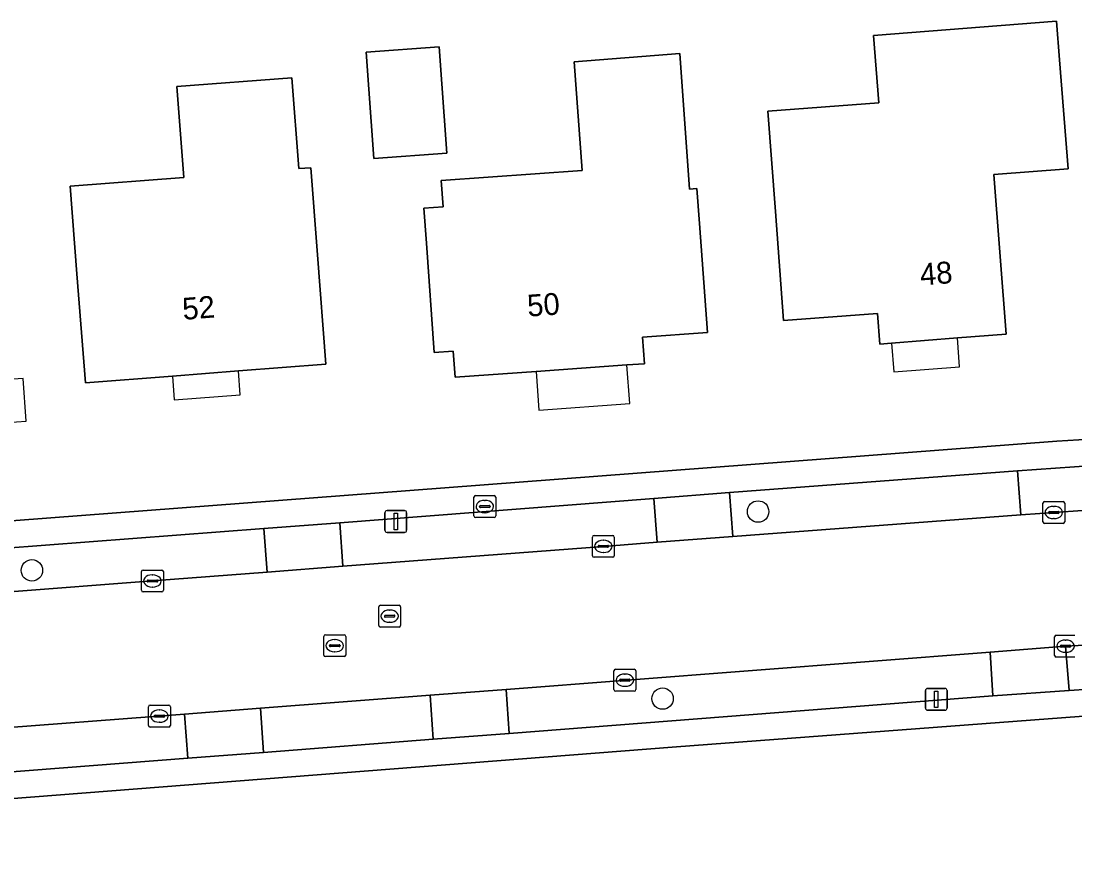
# Model space of a CAD drawing. Extents: x 160455 to 162082, y 388339 to 389736.
# Drawn here: x 160685.66 to 160733.79, y 389409.41 to 389447.37 of the extents above; entities that cross this region are included whole.
import ezdxf

# ---------------------------------------------------------------- set-up
doc = ezdxf.new("R2010")
doc.units = 0
for name, color, linetype in [('IMGEO_Boom', 7, 'Continuous'), ('IMGEO_Brandkraan', 7, 'Continuous'), ('IMGEO_Erf', 7, 'Continuous'), ('IMGEO_Kolk', 7, 'Continuous'), ('IMGEO_Lichtmast', 7, 'Continuous'), ('IMGEO_Pand', 7, 'Continuous'), ('IMGEO_Pand_nummerreeks', 7, 'Continuous'), ('IMGEO_Pand_overbouw', 7, 'Continuous'), ('IMGEO_Parkeervlak_open', 7, 'Continuous'), ('IMGEO_Rijbaan_lokaal_gesloten', 7, 'Continuous'), ('IMGEO_Rioolput', 7, 'Continuous'), ('IMGEO_Voetpad_open', 7, 'Continuous')]:
    doc.layers.add(name, color=color, linetype=linetype)

msp = doc.modelspace()

# ---------------------------------------------------------------- linework, layer by layer
at = {"layer": 'IMGEO_Boom'}
for centre in [(160719.325, 389424.965), (160686.156, 389422.277), (160714.96, 389416.419)]:
    msp.add_circle(centre, 0.489, dxfattribs=at)
at = {"layer": 'IMGEO_Brandkraan'}
for p, q in [((160706.417, 389425.692), (160707.269, 389425.692)), ((160706.342, 389424.766), (160706.342, 389425.618)), ((160706.601, 389425.186), (160706.601, 389425.198)), ((160707.039, 389425.149), (160706.641, 389425.149)), ((160706.644, 389425.235), (160707.042, 389425.235)), ((160706.83, 389425.472), (160706.855, 389425.472)), ((160707.085, 389425.198), (160707.085, 389425.186)), ((160707.343, 389425.618), (160707.343, 389424.766)), ((160707.269, 389424.692), (160706.417, 389424.692)), ((160706.853, 389424.912), (160706.828, 389424.912))]:
    msp.add_line(p, q, dxfattribs=at)
for points in [[(160706.417, 389425.692), (160707.269, 389425.692)], [(160706.342, 389424.766), (160706.342, 389425.618)], [(160707.343, 389425.618), (160707.343, 389424.766)], [(160707.269, 389424.692), (160706.417, 389424.692)]]:
    msp.add_lwpolyline(points, dxfattribs=at)
for centre, radius, start, end in [((160706.419, 389425.616), 0.0765, 91.552, 178.448), ((160706.419, 389425.616), 0.0765, 91.552, 178.448), ((160707.267, 389425.616), 0.0765, 1.552, 88.448), ((160707.267, 389425.616), 0.0765, 1.552, 88.448), ((160706.641, 389425.195), 0.0403, 85.8775, 175.7526), ((160706.638, 389425.185), 0.0366, 178.938, 274.7102), ((160707.042, 389425.192), 0.043, 264.8664, 352.4533), ((160707.046, 389425.197), 0.0386, 1.7309, 96.639), ((160706.419, 389424.768), 0.0765, 181.552, 268.448), ((160706.419, 389424.768), 0.0765, 181.552, 268.448), ((160707.267, 389424.768), 0.0765, 271.552, 358.448), ((160707.267, 389424.768), 0.0765, 271.552, 358.448)]:
    msp.add_arc(centre, radius, start, end, dxfattribs=at)
for centre, major_axis, ratio, start_param, end_param in [((160706.829, 389425.192), (-0.387, 0.002), 0.722429, 4.712389, 7.853982), ((160706.854, 389425.192), (-0.39, 0.002), 0.717154, 1.570796, 4.712389)]:
    msp.add_ellipse(centre, major_axis=major_axis, ratio=ratio, start_param=start_param, end_param=end_param, dxfattribs=at)
at = {"layer": 'IMGEO_Erf'}
for points in [[(160724.601, 389446.714), (160732.954, 389447.374), (160733.092, 389445.607), (160733.48, 389440.622), (160730.084, 389440.358), (160730.652, 389433.068), (160728.425, 389432.895), (160725.411, 389432.66), (160724.879, 389432.619), (160724.773, 389434.016), (160720.491, 389433.692), (160720.113, 389438.678), (160719.766, 389443.252), (160724.835, 389443.637)], [(160701.428, 389445.957), (160704.753, 389446.198), (160705.105, 389441.335), (160701.78, 389441.094)], [(160704.848, 389440.083), (160711.281, 389440.549), (160710.921, 389445.518), (160715.744, 389445.889), (160716.194, 389439.698), (160716.523, 389439.722), (160716.644, 389438.124), (160717.018, 389433.138), (160714.051, 389432.925), (160714.138, 389431.72), (160713.331, 389431.662), (160709.187, 389431.366), (160705.489, 389431.101), (160705.402, 389432.296), (160704.536, 389432.233), (160704.176, 389437.22), (160704.059, 389438.825), (160704.935, 389438.888)], [(160698.025, 389444.785), (160698.344, 389440.632), (160698.891, 389440.674), (160699.198, 389436.687), (160699.58, 389431.701), (160695.587, 389431.389), (160692.578, 389431.154), (160688.6, 389430.843), (160688.216, 389435.829), (160687.906, 389439.834), (160693.09, 389440.234), (160692.769, 389444.391)]]:
    msp.add_lwpolyline(points, close=True, dxfattribs=at)
for points in [[(160649.061, 389421.788), (160652.214, 389422.028), (160705.021, 389426.04), (160732.964, 389428.176), (160734.478, 389428.273)], [(160736.302, 389415.764), (160734.791, 389415.668), (160715.597, 389414.214), (160677.867, 389411.277), (160653.141, 389409.456), (160652.549, 389409.412)]]:
    msp.add_lwpolyline(points, dxfattribs=at)
at = {"layer": 'IMGEO_Kolk'}
for p, q in [((160732.328, 389424.495), (160732.328, 389425.347)), ((160732.403, 389425.421), (160733.255, 389425.421)), ((160732.816, 389425.201), (160732.841, 389425.201)), ((160733.329, 389425.347), (160733.329, 389424.495)), ((160732.587, 389424.915), (160732.587, 389424.927)), ((160733.025, 389424.878), (160732.627, 389424.878)), ((160732.63, 389424.964), (160733.028, 389424.964)), ((160733.071, 389424.927), (160733.071, 389424.915)), ((160733.255, 389424.421), (160732.403, 389424.421)), ((160732.839, 389424.641), (160732.814, 389424.641)), ((160711.756, 389422.947), (160711.756, 389423.799)), ((160711.831, 389423.873), (160712.683, 389423.873)), ((160712.757, 389423.799), (160712.757, 389422.947)), ((160712.015, 389423.367), (160712.015, 389423.379)), ((160712.453, 389423.33), (160712.055, 389423.33)), ((160712.058, 389423.416), (160712.456, 389423.416)), ((160712.244, 389423.653), (160712.269, 389423.653)), ((160712.499, 389423.379), (160712.499, 389423.367)), ((160712.683, 389422.873), (160711.831, 389422.873)), ((160712.267, 389423.093), (160712.242, 389423.093)), ((160691.235, 389422.292), (160692.087, 389422.292)), ((160691.16, 389421.366), (160691.16, 389422.218)), ((160691.419, 389421.786), (160691.419, 389421.798)), ((160691.462, 389421.835), (160691.86, 389421.835)), ((160691.648, 389422.072), (160691.673, 389422.072)), ((160691.903, 389421.798), (160691.903, 389421.786)), ((160692.161, 389422.218), (160692.161, 389421.366)), ((160692.087, 389421.292), (160691.235, 389421.292)), ((160691.857, 389421.749), (160691.459, 389421.749)), ((160691.671, 389421.512), (160691.646, 389421.512)), ((160732.866, 389418.386), (160732.866, 389419.238)), ((160732.941, 389419.312), (160733.793, 389419.312)), ((160733.354, 389419.092), (160733.379, 389419.092)), ((160733.125, 389418.806), (160733.125, 389418.818)), ((160733.563, 389418.769), (160733.165, 389418.769)), ((160733.168, 389418.855), (160733.566, 389418.855)), ((160733.377, 389418.532), (160733.352, 389418.532)), ((160733.609, 389418.818), (160733.609, 389418.806)), ((160733.793, 389418.312), (160732.941, 389418.312)), ((160712.741, 389416.832), (160712.741, 389417.684)), ((160712.816, 389417.758), (160713.668, 389417.758)), ((160713.229, 389417.538), (160713.254, 389417.538)), ((160713.742, 389417.684), (160713.742, 389416.832)), ((160713, 389417.252), (160713, 389417.264)), ((160713.438, 389417.215), (160713.04, 389417.215)), ((160713.043, 389417.301), (160713.441, 389417.301)), ((160713.252, 389416.978), (160713.227, 389416.978)), ((160713.484, 389417.264), (160713.484, 389417.252)), ((160713.668, 389416.758), (160712.816, 389416.758)), ((160691.48, 389415.193), (160691.48, 389416.045)), ((160691.555, 389416.119), (160692.407, 389416.119)), ((160692.481, 389416.045), (160692.481, 389415.193)), ((160691.739, 389415.613), (160691.739, 389415.625)), ((160692.177, 389415.576), (160691.779, 389415.576)), ((160691.782, 389415.662), (160692.18, 389415.662)), ((160691.968, 389415.899), (160691.993, 389415.899)), ((160692.223, 389415.625), (160692.223, 389415.613)), ((160692.407, 389415.119), (160691.555, 389415.119)), ((160691.991, 389415.339), (160691.966, 389415.339))]:
    msp.add_line(p, q, dxfattribs=at)
for points in [[(160732.328, 389424.495), (160732.328, 389425.347)], [(160732.403, 389425.421), (160733.255, 389425.421)], [(160733.329, 389425.347), (160733.329, 389424.495)], [(160733.255, 389424.421), (160732.403, 389424.421)], [(160711.756, 389422.947), (160711.756, 389423.799)], [(160711.831, 389423.873), (160712.683, 389423.873)], [(160712.757, 389423.799), (160712.757, 389422.947)], [(160712.683, 389422.873), (160711.831, 389422.873)], [(160691.235, 389422.292), (160692.087, 389422.292)], [(160691.16, 389421.366), (160691.16, 389422.218)], [(160692.161, 389422.218), (160692.161, 389421.366)], [(160692.087, 389421.292), (160691.235, 389421.292)], [(160732.866, 389418.386), (160732.866, 389419.238)], [(160732.941, 389419.312), (160733.793, 389419.312)], [(160733.793, 389418.312), (160732.941, 389418.312)], [(160712.741, 389416.832), (160712.741, 389417.684)], [(160712.816, 389417.758), (160713.668, 389417.758)], [(160713.742, 389417.684), (160713.742, 389416.832)], [(160713.668, 389416.758), (160712.816, 389416.758)], [(160691.48, 389415.193), (160691.48, 389416.045)], [(160691.555, 389416.119), (160692.407, 389416.119)], [(160692.481, 389416.045), (160692.481, 389415.193)], [(160692.407, 389415.119), (160691.555, 389415.119)]]:
    msp.add_lwpolyline(points, dxfattribs=at)
for centre, radius, start, end in [((160732.405, 389425.345), 0.0765, 91.552, 178.448), ((160732.405, 389425.345), 0.0765, 91.552, 178.448), ((160733.253, 389425.345), 0.0765, 1.552, 88.448), ((160733.253, 389425.345), 0.0765, 1.552, 88.448), ((160732.627, 389424.924), 0.0403, 85.8775, 175.7526), ((160732.624, 389424.914), 0.0366, 178.938, 274.7102), ((160733.028, 389424.921), 0.043, 264.8664, 352.4533), ((160733.032, 389424.926), 0.0386, 1.7309, 96.639), ((160732.405, 389424.497), 0.0765, 181.552, 268.448), ((160732.405, 389424.497), 0.0765, 181.552, 268.448), ((160733.253, 389424.497), 0.0765, 271.552, 358.448), ((160733.253, 389424.497), 0.0765, 271.552, 358.448), ((160711.833, 389423.797), 0.0765, 91.552, 178.448), ((160711.833, 389423.797), 0.0765, 91.552, 178.448), ((160712.681, 389423.797), 0.0765, 1.552, 88.448), ((160712.681, 389423.797), 0.0765, 1.552, 88.448), ((160712.055, 389423.376), 0.0403, 85.8775, 175.7526), ((160712.052, 389423.366), 0.0366, 178.938, 274.7102), ((160712.456, 389423.373), 0.043, 264.8664, 352.4533), ((160712.46, 389423.378), 0.0386, 1.7309, 96.639), ((160711.833, 389422.949), 0.0765, 181.552, 268.448), ((160711.833, 389422.949), 0.0765, 181.552, 268.448), ((160712.681, 389422.949), 0.0765, 271.552, 358.448), ((160712.681, 389422.949), 0.0765, 271.552, 358.448), ((160691.237, 389422.216), 0.0765, 91.552, 178.448), ((160691.237, 389422.216), 0.0765, 91.552, 178.448), ((160692.085, 389422.216), 0.0765, 1.552, 88.448), ((160692.085, 389422.216), 0.0765, 1.552, 88.448), ((160691.459, 389421.795), 0.0403, 85.8775, 175.7526), ((160691.456, 389421.785), 0.0366, 178.938, 274.7102), ((160691.86, 389421.792), 0.043, 264.8664, 352.4533), ((160691.864, 389421.797), 0.0386, 1.7309, 96.639), ((160691.237, 389421.368), 0.0765, 181.552, 268.448), ((160691.237, 389421.368), 0.0765, 181.552, 268.448), ((160692.085, 389421.368), 0.0765, 271.552, 358.448), ((160692.085, 389421.368), 0.0765, 271.552, 358.448), ((160732.943, 389419.236), 0.0765, 91.552, 178.448), ((160732.943, 389419.236), 0.0765, 91.552, 178.448), ((160733.165, 389418.815), 0.0403, 85.8775, 175.7526), ((160733.162, 389418.805), 0.0366, 178.938, 274.7102), ((160733.566, 389418.812), 0.043, 264.8664, 352.4533), ((160733.57, 389418.817), 0.0386, 1.7309, 96.639), ((160732.943, 389418.388), 0.0765, 181.552, 268.448), ((160732.943, 389418.388), 0.0765, 181.552, 268.448), ((160712.818, 389417.682), 0.0765, 91.552, 178.448), ((160712.818, 389417.682), 0.0765, 91.552, 178.448), ((160713.666, 389417.682), 0.0765, 1.552, 88.448), ((160713.666, 389417.682), 0.0765, 1.552, 88.448), ((160713.04, 389417.261), 0.0403, 85.8775, 175.7526), ((160713.037, 389417.251), 0.0366, 178.938, 274.7102), ((160713.441, 389417.258), 0.043, 264.8664, 352.4533), ((160713.445, 389417.263), 0.0386, 1.7309, 96.639), ((160712.818, 389416.834), 0.0765, 181.552, 268.448), ((160712.818, 389416.834), 0.0765, 181.552, 268.448), ((160713.666, 389416.834), 0.0765, 271.552, 358.448), ((160713.666, 389416.834), 0.0765, 271.552, 358.448), ((160691.557, 389416.043), 0.0765, 91.552, 178.448), ((160691.557, 389416.043), 0.0765, 91.552, 178.448), ((160692.405, 389416.043), 0.0765, 1.552, 88.448), ((160692.405, 389416.043), 0.0765, 1.552, 88.448), ((160691.779, 389415.622), 0.0403, 85.8775, 175.7526), ((160691.776, 389415.612), 0.0366, 178.938, 274.7102), ((160692.18, 389415.619), 0.043, 264.8664, 352.4533), ((160692.184, 389415.624), 0.0386, 1.7309, 96.639), ((160691.557, 389415.195), 0.0765, 181.552, 268.448), ((160691.557, 389415.195), 0.0765, 181.552, 268.448), ((160692.405, 389415.195), 0.0765, 271.552, 358.448), ((160692.405, 389415.195), 0.0765, 271.552, 358.448)]:
    msp.add_arc(centre, radius, start, end, dxfattribs=at)
for centre, major_axis, ratio, start_param, end_param in [((160732.815, 389424.921), (-0.387, 0.002), 0.722429, 4.712389, 7.853982), ((160732.84, 389424.921), (-0.39, 0.002), 0.717154, 1.570796, 4.712389), ((160712.243, 389423.373), (-0.387, 0.002), 0.722429, 4.712389, 7.853982), ((160712.268, 389423.373), (-0.39, 0.002), 0.717154, 1.570796, 4.712389), ((160691.647, 389421.792), (-0.387, 0.002), 0.722429, 4.712389, 7.853982), ((160691.672, 389421.792), (-0.39, 0.002), 0.717154, 1.570796, 4.712389), ((160733.353, 389418.812), (-0.387, 0.002), 0.722429, 4.712389, 7.853982), ((160733.378, 389418.812), (-0.39, 0.002), 0.717154, 1.570796, 4.712389), ((160713.228, 389417.258), (-0.387, 0.002), 0.722429, 4.712389, 7.853982), ((160713.253, 389417.258), (-0.39, 0.002), 0.717154, 1.570796, 4.712389), ((160691.967, 389415.619), (-0.387, 0.002), 0.722429, 4.712389, 7.853982), ((160691.992, 389415.619), (-0.39, 0.002), 0.717154, 1.570796, 4.712389)]:
    msp.add_ellipse(centre, major_axis=major_axis, ratio=ratio, start_param=start_param, end_param=end_param, dxfattribs=at)
at = {"layer": 'IMGEO_Lichtmast'}
for p, q in [((160702.282, 389424.111), (160702.282, 389424.911)), ((160702.282, 389424.911), (160702.282, 389424.111)), ((160702.382, 389425.011), (160703.172, 389425.011)), ((160703.172, 389425.011), (160702.382, 389425.011)), ((160703.272, 389424.911), (160703.272, 389424.111)), ((160703.272, 389424.111), (160703.272, 389424.911)), ((160703.172, 389424.011), (160702.382, 389424.011)), ((160702.382, 389424.011), (160703.172, 389424.011)), ((160726.965, 389415.983), (160726.965, 389416.783)), ((160726.965, 389416.783), (160726.965, 389415.983)), ((160727.065, 389416.883), (160727.855, 389416.883)), ((160727.855, 389416.883), (160727.065, 389416.883)), ((160727.955, 389416.783), (160727.955, 389415.983)), ((160727.955, 389415.983), (160727.955, 389416.783)), ((160727.855, 389415.883), (160727.065, 389415.883)), ((160727.065, 389415.883), (160727.855, 389415.883))]:
    msp.add_line(p, q, dxfattribs=at)
for points in [[(160702.702, 389424.886), (160702.852, 389424.886), (160702.852, 389424.136), (160702.702, 389424.136), (160702.702, 389424.886)], [(160727.385, 389416.758), (160727.535, 389416.758), (160727.535, 389416.008), (160727.385, 389416.008), (160727.385, 389416.758)]]:
    msp.add_lwpolyline(points, dxfattribs=at)
for centre, start, end in [((160702.382, 389424.911), 90, 180), ((160702.382, 389424.911), 90, 180), ((160703.172, 389424.911), 0, 90), ((160703.172, 389424.911), 360, 90), ((160702.382, 389424.111), 180, 270), ((160702.382, 389424.111), 180, 270), ((160703.172, 389424.111), 270, 0), ((160703.172, 389424.111), 270, 0), ((160727.065, 389416.783), 90, 180), ((160727.065, 389416.783), 90, 180), ((160727.855, 389416.783), 0, 90), ((160727.855, 389416.783), 360, 90), ((160727.065, 389415.983), 180, 270), ((160727.065, 389415.983), 180, 270), ((160727.855, 389415.983), 270, 0), ((160727.855, 389415.983), 270, 0)]:
    msp.add_arc(centre, 0.1, start, end, dxfattribs=at)
at = {"layer": 'IMGEO_Pand'}
for points in [[(160733.092, 389445.607), (160732.954, 389447.374), (160724.601, 389446.714), (160724.835, 389443.637), (160719.766, 389443.252), (160720.113, 389438.678), (160720.491, 389433.692), (160724.773, 389434.016), (160724.879, 389432.619), (160725.411, 389432.66), (160728.425, 389432.895), (160730.652, 389433.068), (160730.084, 389440.358), (160733.48, 389440.622)], [(160701.78, 389441.094), (160705.105, 389441.335), (160704.753, 389446.198), (160701.428, 389445.957)], [(160713.331, 389431.662), (160714.138, 389431.72), (160714.051, 389432.925), (160717.018, 389433.138), (160716.644, 389438.124), (160716.523, 389439.722), (160716.194, 389439.698), (160715.744, 389445.889), (160710.921, 389445.518), (160711.281, 389440.549), (160704.848, 389440.083), (160704.935, 389438.888), (160704.059, 389438.825), (160704.176, 389437.22), (160704.536, 389432.233), (160705.402, 389432.296), (160705.489, 389431.101), (160709.187, 389431.366)], [(160699.198, 389436.687), (160698.891, 389440.674), (160698.344, 389440.632), (160698.025, 389444.785), (160692.769, 389444.391), (160693.09, 389440.234), (160687.906, 389439.834), (160688.216, 389435.829), (160688.6, 389430.843), (160692.578, 389431.154), (160695.587, 389431.389), (160699.58, 389431.701)]]:
    msp.add_lwpolyline(points, close=True, dxfattribs=at)
at = {"layer": 'IMGEO_Pand_overbouw'}
for points in [[(160728.425, 389432.895), (160725.411, 389432.66), (160725.523, 389431.347), (160728.515, 389431.578)], [(160713.331, 389431.662), (160709.187, 389431.366), (160709.316, 389429.602), (160713.459, 389429.904)], [(160676.992, 389430.413), (160677.138, 389428.418), (160677.583, 389428.452), (160678.12, 389428.493), (160679.665, 389428.612), (160680.209, 389428.654), (160684.702, 389428.999), (160685.458, 389429.057), (160685.898, 389429.091), (160685.758, 389431.036), (160685.3, 389431.018), (160685.188, 389431.013), (160685.297, 389429.606), (160684.66, 389429.555), (160680.168, 389429.199), (160679.739, 389429.165), (160679.687, 389429.816), (160679.567, 389431.302), (160677.914, 389431.162), (160677.459, 389431.123), (160677.434, 389430.449)], [(160695.587, 389431.389), (160692.578, 389431.154), (160692.657, 389430.07), (160695.669, 389430.302)]]:
    msp.add_lwpolyline(points, close=True, dxfattribs=at)
at = {"layer": 'IMGEO_Parkeervlak_open'}
for points in [[(160718.177, 389423.82), (160731.324, 389424.818), (160731.171, 389426.819), (160718.022, 389425.83)], [(160700.354, 389422.463), (160712.256, 389423.373), (160714.709, 389423.564), (160714.569, 389425.567), (160700.218, 389424.456)], [(160696.745, 389424.196), (160684.789, 389423.282), (160684.949, 389421.283), (160691.661, 389421.793), (160696.9, 389422.199)], [(160730.046, 389416.542), (160729.927, 389418.544), (160707.813, 389416.838), (160707.958, 389414.824)], [(160696.598, 389415.983), (160696.742, 389413.954), (160704.49, 389414.559), (160704.341, 389416.573)]]:
    msp.add_lwpolyline(points, close=True, dxfattribs=at)
for points in [[(160737.42, 389419.029), (160733.368, 389418.811), (160733.533, 389416.788), (160736.231, 389416.965)], [(160650.258, 389411.909), (160651.271, 389410.495), (160653.054, 389410.635), (160656.551, 389410.909), (160677.408, 389412.47), (160693.286, 389413.695), (160693.121, 389415.706), (160673.906, 389414.237), (160656.676, 389412.938), (160652.831, 389412.662)]]:
    msp.add_lwpolyline(points, dxfattribs=at)
at = {"layer": 'IMGEO_Rijbaan_lokaal_gesloten'}
for points in [[(160734.791, 389425.06), (160731.324, 389424.818), (160718.177, 389423.82), (160714.709, 389423.564), (160712.256, 389423.373), (160700.354, 389422.463), (160696.9, 389422.199), (160691.661, 389421.793), (160684.949, 389421.283), (160681.482, 389421.034), (160671.862, 389420.292), (160661.174, 389419.494), (160657.715, 389419.2), (160656.567, 389419.112), (160653.87, 389418.924), (160652.342, 389418.781), (160649.175, 389418.198)], [(160652.831, 389412.662), (160656.676, 389412.938), (160673.906, 389414.237), (160693.121, 389415.706), (160696.598, 389415.983), (160704.341, 389416.573), (160707.813, 389416.838), (160729.927, 389418.544), (160733.368, 389418.811), (160737.42, 389419.029)]]:
    msp.add_lwpolyline(points, dxfattribs=at)
at = {"layer": 'IMGEO_Rioolput'}
for p, q in [((160701.996, 389419.758), (160701.996, 389420.61)), ((160702.071, 389420.684), (160702.923, 389420.684)), ((160702.484, 389420.464), (160702.509, 389420.464)), ((160702.997, 389420.61), (160702.997, 389419.758)), ((160702.255, 389420.178), (160702.255, 389420.19)), ((160702.693, 389420.141), (160702.295, 389420.141)), ((160702.298, 389420.227), (160702.696, 389420.227)), ((160702.507, 389419.904), (160702.482, 389419.904)), ((160702.739, 389420.19), (160702.739, 389420.178)), ((160702.923, 389419.684), (160702.071, 389419.684)), ((160699.489, 389418.409), (160699.489, 389419.261)), ((160699.564, 389419.335), (160700.416, 389419.335)), ((160699.977, 389419.115), (160700.002, 389419.115)), ((160700.49, 389419.261), (160700.49, 389418.409)), ((160699.748, 389418.829), (160699.748, 389418.841)), ((160700.186, 389418.792), (160699.788, 389418.792)), ((160699.791, 389418.878), (160700.189, 389418.878)), ((160700, 389418.555), (160699.975, 389418.555)), ((160700.232, 389418.841), (160700.232, 389418.829)), ((160700.416, 389418.335), (160699.564, 389418.335))]:
    msp.add_line(p, q, dxfattribs=at)
for points in [[(160701.996, 389419.758), (160701.996, 389420.61)], [(160702.071, 389420.684), (160702.923, 389420.684)], [(160702.997, 389420.61), (160702.997, 389419.758)], [(160702.923, 389419.684), (160702.071, 389419.684)], [(160699.489, 389418.409), (160699.489, 389419.261)], [(160699.564, 389419.335), (160700.416, 389419.335)], [(160700.49, 389419.261), (160700.49, 389418.409)], [(160700.416, 389418.335), (160699.564, 389418.335)]]:
    msp.add_lwpolyline(points, dxfattribs=at)
for centre, radius, start, end in [((160702.073, 389420.608), 0.0765, 91.552, 178.448), ((160702.073, 389420.608), 0.0765, 91.552, 178.448), ((160702.921, 389420.608), 0.0765, 1.552, 88.448), ((160702.921, 389420.608), 0.0765, 1.552, 88.448), ((160702.295, 389420.187), 0.0403, 85.8775, 175.7526), ((160702.292, 389420.177), 0.0366, 178.938, 274.7102), ((160702.696, 389420.184), 0.043, 264.8664, 352.4533), ((160702.7, 389420.189), 0.0386, 1.7309, 96.639), ((160702.073, 389419.76), 0.0765, 181.552, 268.448), ((160702.073, 389419.76), 0.0765, 181.552, 268.448), ((160702.921, 389419.76), 0.0765, 271.552, 358.448), ((160702.921, 389419.76), 0.0765, 271.552, 358.448), ((160699.566, 389419.259), 0.0765, 91.552, 178.448), ((160699.566, 389419.259), 0.0765, 91.552, 178.448), ((160700.414, 389419.259), 0.0765, 1.552, 88.448), ((160700.414, 389419.259), 0.0765, 1.552, 88.448), ((160699.566, 389418.411), 0.0765, 181.552, 268.448), ((160699.566, 389418.411), 0.0765, 181.552, 268.448), ((160699.788, 389418.838), 0.0403, 85.8775, 175.7526), ((160699.785, 389418.828), 0.0366, 178.938, 274.7102), ((160700.189, 389418.835), 0.043, 264.8664, 352.4533), ((160700.193, 389418.84), 0.0386, 1.7309, 96.639), ((160700.414, 389418.411), 0.0765, 271.552, 358.448), ((160700.414, 389418.411), 0.0765, 271.552, 358.448)]:
    msp.add_arc(centre, radius, start, end, dxfattribs=at)
for centre, major_axis, ratio, start_param, end_param in [((160702.483, 389420.184), (-0.387, 0.002), 0.722429, 4.712389, 7.853982), ((160702.508, 389420.184), (-0.39, 0.002), 0.717154, 1.570796, 4.712389), ((160699.976, 389418.835), (-0.387, 0.002), 0.722429, 4.712389, 7.853982), ((160700.001, 389418.835), (-0.39, 0.002), 0.717154, 1.570796, 4.712389)]:
    msp.add_ellipse(centre, major_axis=major_axis, ratio=ratio, start_param=start_param, end_param=end_param, dxfattribs=at)
at = {"layer": 'IMGEO_Voetpad_open'}
for points in [[(160734.478, 389428.273), (160732.964, 389428.176), (160705.021, 389426.04), (160652.214, 389422.028), (160649.061, 389421.788)], [(160648.838, 389420.568), (160652.169, 389420.822), (160657.543, 389421.238), (160661.011, 389421.499), (160681.334, 389423.031), (160684.789, 389423.282), (160696.745, 389424.196), (160700.218, 389424.456), (160714.569, 389425.567), (160718.022, 389425.83), (160731.171, 389426.819), (160734.645, 389427.067)], [(160736.231, 389416.965), (160733.533, 389416.788), (160730.046, 389416.542), (160707.958, 389414.824), (160704.49, 389414.559), (160696.742, 389413.954), (160693.286, 389413.695), (160677.408, 389412.47), (160656.551, 389410.909), (160653.054, 389410.635), (160651.271, 389410.495), (160650.258, 389411.909), (160649.258, 389411.227), (160650.329, 389409.751), (160652.549, 389409.412), (160653.141, 389409.456), (160677.867, 389411.277), (160715.597, 389414.214), (160734.791, 389415.668), (160736.302, 389415.764)]]:
    msp.add_lwpolyline(points, dxfattribs=at)
for points in [[(160731.171, 389426.819), (160731.324, 389424.818), (160734.791, 389425.06), (160734.645, 389427.067)], [(160718.177, 389423.82), (160718.022, 389425.83), (160714.569, 389425.567), (160714.709, 389423.564)], [(160696.745, 389424.196), (160696.9, 389422.199), (160700.354, 389422.463), (160700.218, 389424.456)], [(160730.046, 389416.542), (160733.533, 389416.788), (160733.368, 389418.811), (160729.927, 389418.544)], [(160704.341, 389416.573), (160704.49, 389414.559), (160707.958, 389414.824), (160707.813, 389416.838)], [(160696.598, 389415.983), (160693.121, 389415.706), (160693.286, 389413.695), (160696.742, 389413.954)]]:
    msp.add_lwpolyline(points, close=True, dxfattribs=at)

# ---------------------------------------------------------------- texts
at = {"layer": 'IMGEO_Pand_nummerreeks'}
for s, rotation, p in [('48', 4.4473, (160726.75, 389435.293)), ('52', 4.4681, (160693.067, 389433.72)), ('50', 4.0936, (160708.812, 389433.866))]:
    msp.add_text(s, height=1, rotation=rotation, dxfattribs=at).set_placement(p)

doc.saveas('drawing.dxf')
